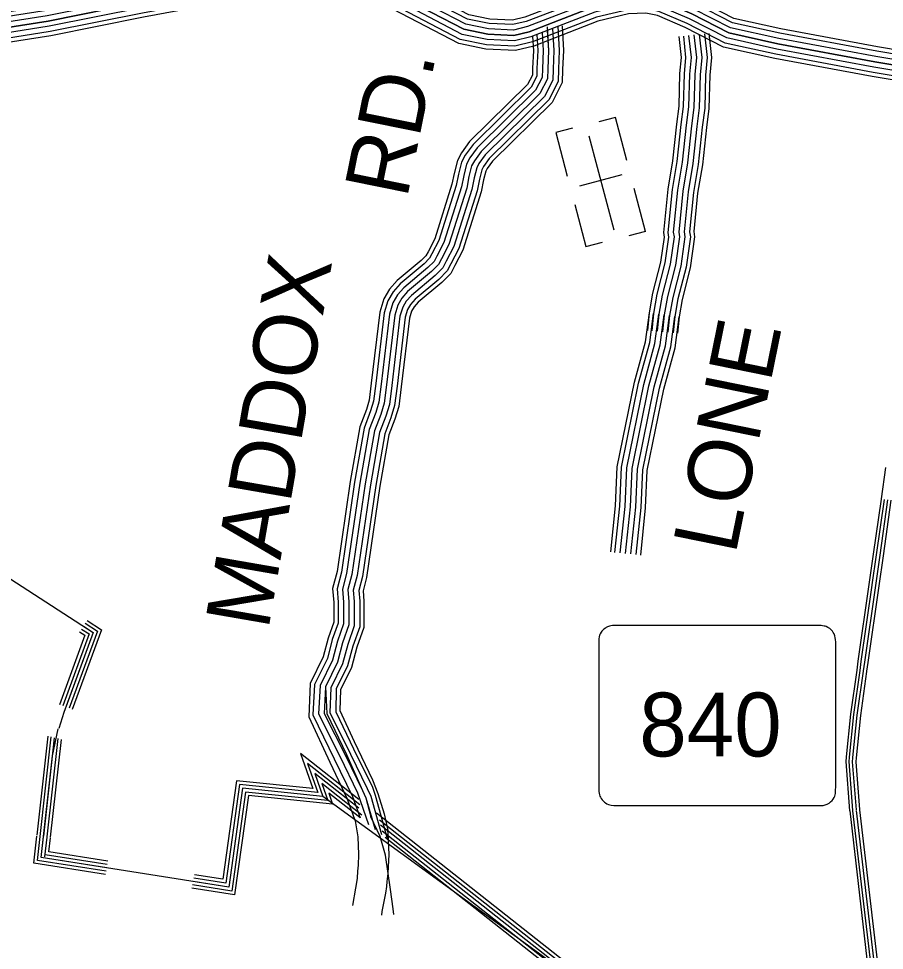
# Model space of a CAD drawing. Extents: x 1788175 to 1969470, y 584502 to 738744.
# Drawn here: x 1835948 to 1840962, y 626936 to 632334 of the extents above; entities that cross this region are included whole.
import ezdxf

# ---------------------------------------------------------------- set-up
doc = ezdxf.new("R2010")
doc.units = 0
for name, color, linetype in [('DESIGN - ROW - Right-of-Way and Easement Labels', 7, 'Continuous'), ('DESIGN - ROW - Slope Lines', 7, 'Continuous'), ('DESIGN - UTILITIES - Cable (Underground) with Text', 7, 'Continuous'), ('SURVEY - CENTERLINE - Preliminary Text', 7, 'Continuous'), ('SURVEY - CONTOURS - Index with Text', 7, 'Continuous'), ('SURVEY - DRAINAGE - Natural Features', 7, 'Continuous'), ('SURVEY - TRANSPORTATION - Roads', 7, 'Continuous')]:
    doc.layers.add(name, color=color, linetype=linetype)

msp = doc.modelspace()

# ---------------------------------------------------------------- linework, layer by layer
at = {"layer": 'DESIGN - ROW - Slope Lines'}
msp.add_line((1839307.1, 628716.5), (1839307.1, 627884.7), dxfattribs=at)
for points in [[(1840679.9, 628706), (1840679.8, 628713.8), (1840679.7, 628721.9), (1840678.6, 628736.5), (1840677.3, 628746.9), (1840675.5, 628757.7), (1840673.5, 628763.7), (1840670.3, 628770.3), (1840665.9, 628777.8), (1840660.5, 628785.2), (1840655.7, 628790.6), (1840649.9, 628796.2), (1840645.2, 628800), (1840638.8, 628804.5), (1840633.8, 628807.4), (1840625.4, 628811.4), (1840619.3, 628813.6), (1840612.1, 628815), (1840602.9, 628816.4), (1840594.8, 628817.2), (1840586.1, 628817.7), (1840573.8, 628817.9), (1840564.3, 628817.2), (1839407.1, 628817.9), (1839397.7, 628817.9), (1839387.4, 628817.2), (1839378.3, 628816.1), (1839369.2, 628814.4), (1839364.9, 628813.1), (1839357.7, 628810), (1839351.2, 628806.6), (1839346, 628803.4), (1839337.1, 628796.6), (1839331, 628790.8), (1839325.8, 628784.9), (1839321.9, 628779.6), (1839316.2, 628770), (1839312.8, 628762.6), (1839310.9, 628757.5), (1839310.2, 628753.7), (1839309.7, 628750.4), (1839308.8, 628743.2), (1839307.7, 628733.8), (1839307.3, 628725.9), (1839307.1, 628719.2), (1839307.1, 628701.3)], [(1840570.1, 627775.4), (1840590.7, 627775.7), (1840607.7, 627775.9), (1840618, 627778.4), (1840630.3, 627783.2), (1840641.4, 627789.6), (1840650.3, 627796.4), (1840658.4, 627804.5), (1840664.7, 627812.4), (1840670.7, 627822.2), (1840674.3, 627829.9), (1840676.8, 627837), (1840678.4, 627844.5), (1840679.2, 627852.8), (1840679.5, 627862.8), (1840679.9, 627886.1), (1840679.9, 628706)], [(1839307.1, 627884.7), (1839307.2, 627875.7), (1839307.8, 627865.6), (1839308.6, 627856.2), (1839309.7, 627846.9), (1839311.1, 627837.7), (1839313.8, 627830), (1839317.3, 627822.8), (1839321.8, 627815.4), (1839327.2, 627808.1), (1839332.8, 627801.9), (1839340, 627795.3), (1839347, 627790.1), (1839355, 627785.3), (1839363.6, 627781.3), (1839372.5, 627778.2), (1839379.7, 627777.3), (1839394.7, 627776.1), (1839413.5, 627775.4), (1840570.1, 627775.4)]]:
    msp.add_lwpolyline(points, dxfattribs=at)
at = {"layer": 'DESIGN - UTILITIES - Cable (Underground) with Text'}
for p, q in [((1839404.1, 631761.3), (1839307.6, 631735.8)), ((1839469.7, 631513.1), (1839404, 631761.3)), ((1839058.6, 631674), (1839125.3, 631421.8)), ((1839154.9, 631699.5), (1839059.2, 631674.2)), ((1839440.3, 631428.4), (1839195.2, 631363.5)), ((1839578.8, 631100.8), (1839512.8, 631350.3)), ((1839169, 631256.6), (1839233.4, 631013.5)), ((1839578.6, 631100.8), (1839482.5, 631075.3)), ((1839233.5, 631013.6), (1839328.5, 631038.7))]:
    msp.add_line(p, q, dxfattribs=at)
msp.add_lwpolyline([(1839250.7, 631655.1), (1839394.8, 631110.9)], dxfattribs=at)
at = {"layer": 'SURVEY - CENTERLINE - Preliminary Text'}
for points in [[(1840944.2, 629551.4), (1840969.5, 629732.8)], [(1840874.5, 629056), (1840899.5, 629230.8), (1840944.1, 629550.5)], [(1840891.8, 629053.5), (1840916.8, 629228.3), (1840961.4, 629548.1)], [(1840911.6, 629050.7), (1840936.6, 629225.5), (1840981.2, 629545.4)], [(1840931.8, 629048.7), (1840956.7, 629222.7), (1841001.5, 629543.5)], [(1840803.4, 628559.9), (1840810.7, 628611.5), (1840874.3, 629055.1)], [(1840820.7, 628557.4), (1840828.1, 628609), (1840891.6, 629052.6)], [(1840840.5, 628554.6), (1840847.9, 628606.2), (1840911.4, 629049.8)], [(1840860.8, 628552.7), (1840867.9, 628603.4), (1840931.7, 629047.8)], [(1840742.4, 628056.5), (1840767.2, 628303.8), (1840803.3, 628559)], [(1840759.9, 628054.8), (1840784.5, 628301.7), (1840820.6, 628556.5)], [(1840779.8, 628052.8), (1840804.4, 628299.3), (1840840.4, 628553.7)], [(1840800, 628051.7), (1840824.5, 628296.9), (1840860.6, 628551.8)], [(1840762.1, 627744.9), (1840739.9, 628031), (1840742.4, 628055.7)], [(1840779.3, 627746.9), (1840757.4, 628030), (1840759.8, 628053.9)], [(1840799.5, 627750.4), (1840777.4, 628028.7), (1840779.7, 628051.9)], [(1840819.7, 627752.9), (1840797.6, 628027.5), (1840799.9, 628050.8)], [(1840901.7, 626531.5), (1840763, 627745.3)], [(1840921.3, 626535), (1840779, 627745.3)], [(1840940.9, 626538.6), (1840800.4, 627747.1)], [(1840960.4, 626547.5), (1840819.9, 627750.6)]]:
    msp.add_lwpolyline(points, dxfattribs=at)
at = {"layer": 'SURVEY - CONTOURS - Index with Text'}
for points in [[(1841380.2, 632093.3), (1840922.1, 632170.4), (1840362.2, 632274.4), (1840090.4, 632334.8), (1839883.1, 632440.9), (1839700.9, 632519), (1839594.2, 632542.1), (1839454.9, 632534.9), (1839250.1, 632485.8), (1838878.8, 632342.6), (1838808, 632325.5), (1838675.8, 632331.9), (1838556, 632355.9), (1838187.8, 632548.5), (1837854.1, 632680.8), (1837731.3, 632713.8), (1837557.4, 632724.3), (1837402.1, 632698.8), (1837098.5, 632599.5), (1836637.1, 632513.8), (1836103.9, 632406.8), (1835646.4, 632334.4), (1835243.3, 632264.3)], [(1841376.3, 632067.9), (1840917.6, 632145.1), (1840357, 632249.2), (1840081.6, 632310.4), (1839872.1, 632417.6), (1839693.1, 632494.4), (1839592.1, 632516.2), (1839458.6, 632509.3), (1839257.7, 632461.1), (1838886.4, 632318), (1838810.4, 632299.6), (1838672.7, 632306.3), (1838547.3, 632331.4), (1838177.1, 632525.1), (1837846, 632656.3), (1837727.1, 632688.3), (1837558.7, 632698.5), (1837408.2, 632673.8), (1837104.9, 632574.6), (1836641.9, 632488.6), (1836108.5, 632381.4), (1835650.6, 632309), (1835247.7, 632238.9)], [(1841371.5, 632037.3), (1840912.2, 632114.6), (1840350.8, 632218.8), (1840071, 632281), (1839859, 632389.6), (1839683.6, 632464.7), (1839589.6, 632485.1), (1839463.1, 632478.5), (1839267, 632431.5), (1838895.7, 632288.3), (1838813.4, 632268.4), (1838668.9, 632275.4), (1838536.9, 632301.9), (1838164.1, 632496.8), (1837836.3, 632626.9), (1837722.1, 632657.5), (1837560.3, 632667.3), (1837415.6, 632643.6), (1837112.6, 632544.5), (1836647.8, 632458.2), (1836113.9, 632350.9), (1835655.7, 632278.4), (1835253, 632208.4)], [(1835258.3, 632177.8), (1835660.7, 632247.8), (1836119.4, 632320.4), (1836653.7, 632427.7), (1837120.3, 632514.4), (1837422.9, 632613.4), (1837561.9, 632636.2), (1837717.1, 632626.8), (1837826.5, 632597.4), (1838151.2, 632468.6), (1838526.4, 632272.4), (1838665, 632244.6), (1838816.3, 632237.2), (1838905, 632258.7), (1839276.2, 632401.8), (1839467.5, 632447.7), (1839587.1, 632453.9), (1839674.1, 632435.1), (1839845.8, 632361.5), (1840060.5, 632251.6), (1840344.6, 632188.5), (1840906.8, 632084.1), (1841366.8, 632006.6)], [(1841366.8, 632006.6), (1840906.8, 632084.1), (1840344.6, 632188.5), (1840060.5, 632251.6), (1839845.8, 632361.5), (1839674.1, 632435.1), (1839587.1, 632453.9), (1839467.5, 632447.7), (1839276.2, 632401.8), (1838905, 632258.7), (1838816.3, 632237.2), (1838665, 632244.6), (1838526.4, 632272.4), (1838151.2, 632468.6), (1837826.5, 632597.4), (1837717.1, 632626.8), (1837561.9, 632636.2), (1837422.9, 632613.4), (1837120.3, 632514.4), (1836653.7, 632427.7), (1836119.4, 632320.4), (1835660.7, 632247.8), (1835258.3, 632177.8)], [(1841362.1, 631976), (1840901.4, 632053.5), (1840338.4, 632158.1), (1840049.9, 632222.2), (1839832.6, 632333.4), (1839664.6, 632405.4), (1839584.6, 632422.7), (1839472, 632416.9), (1839285.4, 632372.2), (1838914.2, 632229), (1838819.3, 632206.1), (1838661.2, 632213.7), (1838516, 632242.8), (1838138.3, 632440.4), (1837816.7, 632567.9), (1837712.1, 632596), (1837563.5, 632605), (1837430.3, 632583.2), (1837127.9, 632484.3), (1836659.6, 632397.3), (1836124.9, 632289.9), (1835665.8, 632217.2), (1835263.6, 632147.3)], [(1841357.3, 631945.4), (1840896, 632023), (1840332.2, 632127.7), (1840039.3, 632192.8), (1839819.4, 632305.3), (1839655.2, 632375.7), (1839582, 632391.6), (1839476.4, 632386.1), (1839294.7, 632342.5), (1838923.5, 632199.4), (1838822.3, 632174.9), (1838657.4, 632182.9), (1838505.6, 632213.3), (1838125.3, 632412.2), (1837807, 632538.4), (1837707.1, 632565.3), (1837565.1, 632573.9), (1837437.7, 632553), (1837135.6, 632454.1), (1836665.5, 632366.8), (1836130.4, 632259.4), (1835670.9, 632186.7), (1835269, 632116.8)], [(1841353.5, 631920.9), (1840891.6, 631998.7), (1840327.3, 632103.5), (1840030.8, 632169.4), (1839808.9, 632283), (1839647.6, 632352.1), (1839580, 632366.7), (1839480, 632361.5), (1839302, 632318.8), (1838930.9, 632175.7), (1838824.6, 632150), (1838654.4, 632158.3), (1838497.2, 632189.8), (1838115, 632389.7), (1837799.2, 632514.9), (1837703.1, 632540.8), (1837566.3, 632549), (1837443.6, 632528.9), (1837141.7, 632430.1), (1836670.2, 632342.6), (1836134.7, 632235), (1835674.9, 632162.3), (1835273.2, 632092.4)]]:
    msp.add_lwpolyline(points, dxfattribs=at)
at = {"layer": 'SURVEY - DRAINAGE - Natural Features'}
for points in [[(1829782.1, 632772), (1831481.8, 631951.4), (1836379.9, 628777.5), (1836210.1, 628313.7), (1836181.7, 628221.6)], [(1836322.9, 628814.4), (1836379.9, 628777.5), (1836221.7, 628345.5)], [(1836333.7, 628831.2), (1836404.2, 628785.6), (1836240.5, 628338.6)], [(1836344.1, 628847.2), (1836427.2, 628793.3), (1836258.4, 628332.1)], [(1836301.1, 628780.9), (1836331.4, 628761.2), (1836184.2, 628359.3)], [(1836312, 628797.7), (1836355.6, 628769.4), (1836203, 628352.4)], [(1839270, 626693.2), (1837709.4, 627827.7), (1837244.7, 627875.3), (1837165.3, 627302.5), (1836079.3, 627473.6), (1836144.9, 628062.6), (1836176.8, 628219.6)], [(1836054.4, 627603.1), (1836118.4, 628176.6)], [(1836072.8, 627596.1), (1836137, 628172.2)], [(1836093.1, 627597.9), (1836156.6, 628167.5)], [(1836112.7, 627593), (1836176.3, 628163.1)], [(1836132.7, 627591.7), (1836195.8, 628158.3)], [(1837917.7, 627810.5), (1837580.3, 628076.5), (1837650.9, 627873.9), (1837210.4, 627919), (1837131.3, 627348.3), (1836966.1, 627374.3)], [(1837924.5, 627779.6), (1837621.7, 628018.4), (1837680.1, 627850.8), (1837227.6, 627897.2), (1837148.3, 627325.4), (1836962.4, 627354.7)], [(1837917.5, 627759.7), (1837663.2, 627960.2), (1837709.4, 627827.7), (1837244.7, 627875.3), (1837165.3, 627302.5), (1836958.7, 627335)], [(1837935.7, 627719.9), (1837704.6, 627902.1), (1837738.6, 627804.6), (1837261.9, 627853.4), (1837182.3, 627279.5), (1836955.1, 627315.3)], [(1837923.6, 627705.2), (1837744, 627846.8), (1837766.4, 627782.7), (1837278.2, 627832.7), (1837198.5, 627257.8), (1836951.6, 627296.7)], [(1839317.9, 626706.4), (1838019.9, 627729.9)], [(1839294, 626699.8), (1838037.3, 627690.7)], [(1839270, 626693.2), (1838042.8, 627660.9)], [(1839246.1, 626686.6), (1838053.1, 627627.3)], [(1836036.4, 627440.8), (1836053.9, 627598.3)], [(1836057.3, 627456.8), (1836072.8, 627595.9)], [(1836079.3, 627473.6), (1836092.6, 627593.4)], [(1836099.9, 627478.2), (1836112.5, 627591)], [(1836123.2, 627507.1), (1836132.3, 627588.5)], [(1839223.3, 626680.4), (1838071.1, 627588.9)], [(1836464.7, 627453.3), (1836123.2, 627507.1)], [(1836454.5, 627394.2), (1836057.3, 627456.8)], [(1836457.9, 627413.9), (1836079.3, 627473.6)], [(1836461.3, 627433.6), (1836101.3, 627490.3)], [(1836451.3, 627375.5), (1836036.4, 627440.8)]]:
    msp.add_lwpolyline(points, dxfattribs=at)
at = {"layer": 'SURVEY - TRANSPORTATION - Roads'}
for points in [[(1838979.2, 632254.1), (1838985.8, 632149), (1838980.8, 632044.3), (1838979.5, 631993), (1838941.8, 631919.3), (1838603.1, 631585.7), (1838560.8, 631527.3), (1838542.3, 631491.9), (1838525.8, 631425.5), (1838512.6, 631360.3), (1838411, 631037.5), (1838369.1, 630957.4), (1838353.5, 630927.3), (1838318.3, 630891.4), (1838178.9, 630775.4), (1838141.7, 630733.1), (1838114.7, 630687.1), (1838095.4, 630622.8), (1838046.8, 630215.7), (1838034.1, 630112.2), (1838015.8, 630051.7), (1837978.1, 629953.6), (1837924.3, 629643.7), (1837847.4, 629120.2), (1837823.2, 629028.4), (1837830, 628954.3), (1837830, 628827.2), (1837794.3, 628726.9), (1837765, 628617), (1837693.5, 628470.1), (1837683.6, 628306.6), (1837807.8, 628061), (1837910.5, 627849.3), (1837973.7, 627665.7)], [(1839009.6, 632265.8), (1839016.9, 632149.2), (1839011.8, 632043.2), (1839010.3, 631985.2), (1838967.2, 631900.8), (1838626.7, 631565.4), (1838587.2, 631511), (1838571.5, 631480.8), (1838556.1, 631418.7), (1838542.7, 631352.6), (1838439.8, 631025.5), (1838396.6, 630943.1), (1838378.9, 630908.9), (1838339.3, 630868.5), (1838200.6, 630753.2), (1838167, 630714.8), (1838143.4, 630674.6), (1838125.9, 630616.4), (1838077.6, 630212), (1838064.6, 630105.8), (1838045.2, 630041.6), (1838008.1, 629945.3), (1837954.9, 629638.8), (1837877.8, 629114), (1837854.6, 629025.8), (1837861, 628955.7), (1837861, 628821.8), (1837823.9, 628717.7), (1837794.2, 628606.1), (1837724.8, 628463.7), (1837717.4, 628309.2), (1837841.1, 628065.1), (1837938.9, 627861.8), (1837957.7, 627818.9), (1838011.8, 627635.6)], [(1839008.3, 632286.2), (1839016.9, 632149.2), (1839011.8, 632043.2), (1839010.3, 631985.2), (1838967.2, 631900.8), (1838626.7, 631565.4), (1838587.2, 631511), (1838571.5, 631480.8), (1838556.1, 631418.7), (1838542.7, 631352.6), (1838439.8, 631025.5), (1838396.6, 630943.1), (1838378.9, 630908.9), (1838339.3, 630868.5), (1838200.6, 630753.2), (1838167, 630714.8), (1838143.4, 630674.6), (1838125.9, 630616.4), (1838077.6, 630212), (1838064.6, 630105.8), (1838045.2, 630041.6), (1838008.1, 629945.3), (1837954.9, 629638.8), (1837877.8, 629114), (1837854.6, 629025.8), (1837861, 628955.7), (1837861, 628821.8), (1837823.9, 628717.7), (1837794.2, 628606.1), (1837724.8, 628463.7), (1837732.3, 628307.5), (1837846.2, 628070.7), (1837938.9, 627861.8), (1837957.7, 627818.9), (1837987.1, 627709)], [(1839039.9, 632277.5), (1839047.9, 632149.5), (1839042.8, 632042.1), (1839041.1, 631977.4), (1838992.5, 631882.2), (1838650.2, 631545.1), (1838613.6, 631494.6), (1838600.7, 631469.8), (1838586.3, 631411.9), (1838572.8, 631344.8), (1838468.5, 631013.6), (1838424.1, 630928.8), (1838404.3, 630890.6), (1838360.4, 630845.7), (1838222.3, 630730.9), (1838192.2, 630696.6), (1838172, 630662.1), (1838156.4, 630610.1), (1838108.4, 630208.2), (1838095, 630099.4), (1838074.5, 630031.6), (1838038.1, 629937), (1837985.5, 629633.9), (1837908.2, 629107.8), (1837886, 629023.2), (1837892, 628957.1), (1837892, 628816.5), (1837853.5, 628708.5), (1837823.3, 628595.3), (1837756.2, 628457.2), (1837749.9, 628314.4), (1837870.2, 628072.1), (1837967.3, 627874.3), (1837987, 627829.2), (1838048.9, 627606.4)], [(1839070.2, 632290.1), (1839078.9, 632149.7), (1839073.8, 632040.9), (1839072, 631969.5), (1839017.8, 631863.6), (1838673.8, 631524.8), (1838640.1, 631478.3), (1838629.9, 631458.7), (1838616.6, 631405.1), (1838602.8, 631337.1), (1838497.3, 631001.7), (1838451.6, 630914.5), (1838429.7, 630872.2), (1838381.4, 630822.9), (1838244, 630708.6), (1838217.5, 630678.4), (1838200.6, 630649.6), (1838186.8, 630603.7), (1838139.2, 630204.5), (1838125.5, 630093), (1838103.9, 630021.5), (1838068.2, 629928.7), (1838016.2, 629629), (1837938.6, 629101.6), (1837917.3, 629020.6), (1837923, 628958.5), (1837923, 628811.1), (1837883.1, 628699.3), (1837852.5, 628584.4), (1837787.5, 628450.8), (1837785, 628317), (1837907.6, 628058.2), (1837995.7, 627886.8), (1838013, 627835.7), (1838083.8, 627578.9)], [(1839094.8, 632291.6), (1839103.7, 632149.9), (1839098.5, 632040), (1839096.5, 631963.3), (1839038, 631848.8), (1838692.6, 631508.6), (1838661.2, 631465.2), (1838653.2, 631449.9), (1838640.7, 631399.6), (1838626.8, 631330.9), (1838520.2, 630992.1), (1838473.5, 630903.1), (1838450, 630857.6), (1838398.2, 630804.7), (1838261.3, 630690.9), (1838237.6, 630663.8), (1838223.4, 630639.7), (1838211.1, 630598.7), (1838163.7, 630201.5), (1838149.8, 630087.9), (1838127.3, 630013.5), (1838092.1, 629922.1), (1838040.6, 629625), (1837962.9, 629096.6), (1837942.3, 629018.5), (1837947.8, 628959.7), (1837947.8, 628806.8), (1837906.8, 628691.9), (1837875.8, 628575.7), (1837812.5, 628445.6), (1837807.8, 628325.8), (1837891.5, 628146.6), (1837996.7, 627924.3), (1838027.9, 627845), (1838065.3, 627727.5), (1838087.7, 627622.7)], [(1838923.7, 632232.7), (1838929, 632148.6), (1838924.1, 632046.4), (1838923.2, 632007.4), (1838895.5, 631953.3), (1838559.9, 631622.8), (1838512.4, 631557.3), (1838488.9, 631512.1), (1838470.5, 631437.9), (1838457.6, 631374.5), (1838358.5, 631059.3), (1838318.8, 630983.6), (1838307, 630960.9), (1838279.8, 630933.1), (1838139.2, 630816.2), (1838095.5, 630766.4), (1838062.4, 630709.9), (1838039.7, 630634.4), (1837990.5, 630222.5), (1837978.4, 630124), (1837962.2, 630070.1), (1837923.1, 629968.7), (1837868.3, 629652.6), (1837791.7, 629131.6), (1837765.8, 629033.1), (1837773.3, 628951.7), (1837773.3, 628837), (1837740.1, 628743.8), (1837711.6, 628636.9), (1837636.2, 628481.9), (1837629.2, 628288.3), (1837751.1, 628026.3), (1837849.9, 627813.8), (1837876.4, 627742)], [(1838948.9, 632242.4), (1838954.8, 632148.8), (1838949.8, 632045.5), (1838948.7, 632000.9), (1838916.5, 631937.9), (1838579.5, 631605.9), (1838534.3, 631543.7), (1838513.1, 631502.9), (1838495.6, 631432.3), (1838482.6, 631368.1), (1838382.3, 631049.4), (1838341.6, 630971.7), (1838328.1, 630945.7), (1838297.3, 630914.2), (1838157.2, 630797.7), (1838116.5, 630751.3), (1838086.1, 630699.5), (1838065, 630629.1), (1838016.1, 630219.4), (1838003.7, 630118.7), (1837986.5, 630061.8), (1837948.1, 629961.9), (1837893.7, 629648.6), (1837816.9, 629126.4), (1837791.9, 629031), (1837799, 628952.9), (1837799, 628832.6), (1837764.6, 628736.1), (1837735.8, 628627.9), (1837662.2, 628476.5), (1837652.5, 628301.4), (1837774.6, 628045.7), (1837882, 627826.8), (1837925.3, 627703.9)], [(1839771.8, 632230.2), (1839784.8, 632108.5), (1839776, 632016.4), (1839771.4, 631826.8), (1839757.9, 631723.3), (1839734.8, 631510.6), (1839706.8, 631347), (1839682.1, 631094.7), (1839686.4, 631068.6), (1839665.7, 630923.7), (1839619.5, 630743.2), (1839599.7, 630629.3), (1839590.1, 630528)], [(1839797.4, 632232.9), (1839810.7, 632108.7), (1839801.7, 632014.8), (1839797.1, 631824.8), (1839783.5, 631720.2), (1839760.3, 631507), (1839732.3, 631343.6), (1839708, 631095.5), (1839712.4, 631068.9), (1839691, 630918.6), (1839644.7, 630737.8), (1839625.2, 630625.8), (1839615.7, 630525.6)], [(1839828.2, 632236.2), (1839841.8, 632108.8), (1839832.7, 632013), (1839828.1, 631822.4), (1839814.2, 631716.5), (1839791, 631502.7), (1839763.1, 631339.5), (1839739.3, 631096.6), (1839743.8, 631069.3), (1839721.4, 630912.6), (1839675, 630731.3), (1839655.9, 630621.7), (1839646.5, 630522.6)], [(1839859, 632239.5), (1839873, 632109), (1839863.7, 632011.1), (1839859, 631820.1), (1839845, 631712.9), (1839821.7, 631498.5), (1839793.8, 631335.3), (1839770.5, 631097.6), (1839775.2, 631069.7), (1839751.9, 630906.5), (1839705.3, 630724.8), (1839686.7, 630617.6), (1839677.4, 630519.7)], [(1839859, 632239.5), (1839873, 632109), (1839863.7, 632011.1), (1839859, 631820.1), (1839845, 631712.9), (1839821.7, 631498.5), (1839793.8, 631335.3), (1839770.5, 631097.6), (1839775.2, 631069.7), (1839751.9, 630906.5), (1839705.3, 630724.8), (1839686.7, 630617.6), (1839677.4, 630519.7)], [(1839889.8, 632242.8), (1839904.1, 632109.2), (1839894.6, 632009.3), (1839890, 631817.7), (1839875.8, 631709.2), (1839852.5, 631494.2), (1839824.5, 631331.2), (1839801.8, 631098.7), (1839806.5, 631070), (1839782.3, 630900.5), (1839735.7, 630718.3), (1839717.4, 630613.4), (1839708.2, 630516.8)], [(1839920.7, 632246.1), (1839935.3, 632109.4), (1839925.6, 632007.4), (1839920.9, 631815.3), (1839906.6, 631705.5), (1839883.2, 631489.9), (1839855.3, 631327.1), (1839833, 631099.7), (1839837.9, 631070.4), (1839812.8, 630894.4), (1839766, 630711.7), (1839748.2, 630609.3), (1839739.1, 630513.8)], [(1839945.2, 632248.7), (1839960.1, 632109.5), (1839950.3, 632006), (1839945.6, 631813.4), (1839931.1, 631702.6), (1839907.7, 631486.4), (1839879.8, 631323.8), (1839857.9, 631100.6), (1839862.9, 631070.7), (1839837.1, 630889.6), (1839790.2, 630706.6), (1839772.7, 630606), (1839763.7, 630511.5)], [(1839376.9, 629244.6), (1839404.6, 629512.3), (1839414.1, 629737.9), (1839513.8, 630227.6), (1839578.2, 630462.5), (1839600.8, 630629.2)], [(1839401.5, 629242), (1839429.2, 629510.5), (1839438.7, 629734.9), (1839537.9, 630221.8), (1839602.5, 630457.5), (1839625.2, 630625.9)], [(1839432.3, 629238.8), (1839460.2, 629508.2), (1839469.5, 629731.1), (1839568, 630214.6), (1839633, 630451.3), (1839656, 630621.7)], [(1839463.1, 629235.6), (1839491.1, 629506), (1839500.4, 629727.4), (1839598.2, 630207.4), (1839663.4, 630445.1), (1839686.7, 630617.6)], [(1839463.2, 629235.6), (1839491.1, 629506), (1839500.4, 629727.4), (1839598.2, 630207.4), (1839663.4, 630445.1), (1839686.7, 630617.6)], [(1839494, 629232.5), (1839522, 629503.7), (1839531.3, 629723.6), (1839628.4, 630200.2), (1839693.8, 630438.9), (1839717.4, 630613.4)], [(1839524.8, 629229.3), (1839553, 629501.5), (1839562.1, 629719.8), (1839658.5, 630193), (1839724.3, 630432.7), (1839748.1, 630609.3)], [(1839550.4, 629226.6), (1839578.6, 629499.6), (1839587.7, 629716.7), (1839683.6, 630187), (1839749.5, 630427.6), (1839773.6, 630605.8)], [(1837876.9, 627740.6), (1837887.9, 627710.9), (1837896.1, 627687.1), (1837913.1, 627594.6), (1837916.5, 627492.1), (1837914.2, 627429.8), (1837911.3, 627395.6), (1837907.6, 627353.8), (1837904.8, 627329.8), (1837899.7, 627296.7), (1837880.7, 627194.9)], [(1838121.3, 627144), (1838117.3, 627176), (1838102.3, 627287.9), (1838072.5, 627487.6), (1838041.6, 627595.3), (1837987.1, 627709)], [(1838084.3, 627628.1), (1838087, 627613.3), (1838091, 627491.9), (1838088.4, 627419.2), (1838085.1, 627380.5), (1838081.1, 627335.8), (1838077.6, 627306.2), (1838071.7, 627267.5), (1838051.8, 627161.2), (1838049.9, 627140.6), (1838049.9, 627139.6)]]:
    msp.add_lwpolyline(points, dxfattribs=at)

# ---------------------------------------------------------------- texts
at = {"layer": 'DESIGN - ROW - Right-of-Way and Easement Labels'}
for s, rotation, p in [('RD.', 78.5597, (1838196.2, 631285.3)), ('MADDOX', 80.1591, (1837393.4, 628787.1)), ('LONE', 78.4852, (1840098.7, 629222.8))]:
    msp.add_text(s, height=370, rotation=rotation, dxfattribs=at).set_placement(p)
at = {"layer": 'DESIGN - ROW - Slope Lines'}
msp.add_text('840', height=369.6, dxfattribs=at).set_placement((1839542.1, 628059.5))

doc.saveas('drawing.dxf')
